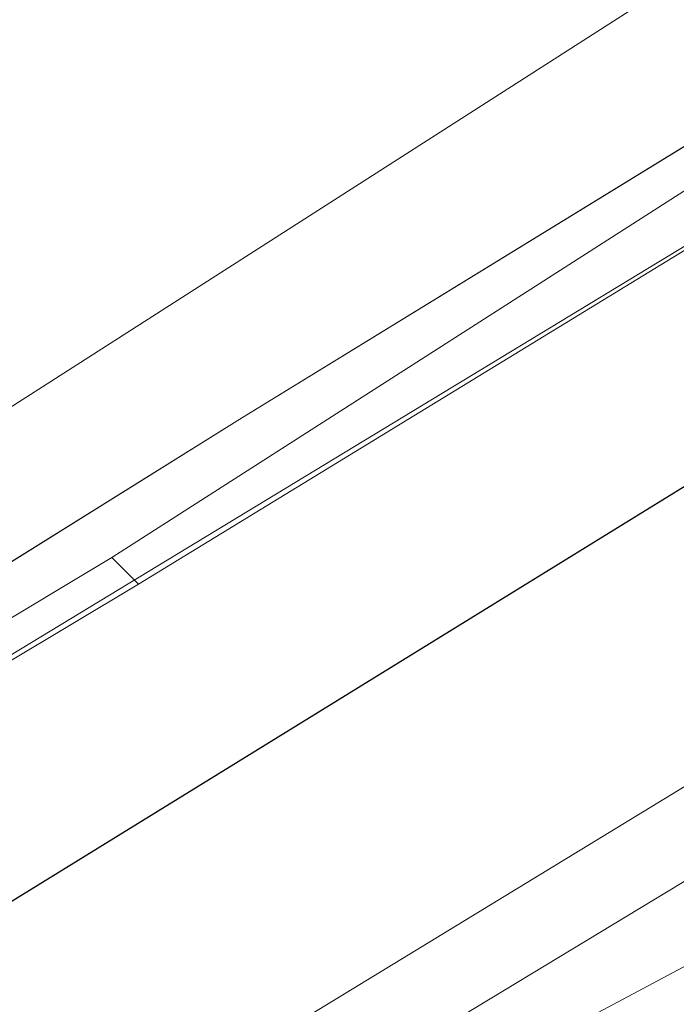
# Model space of a CAD drawing. Header units: metres. Extents: x 163628 to 167855, y 402678 to 405435.
# Tile 377 of 656: x 167397 to 167405, y 404835 to 404848. Entities that reach past the tile are written whole.
import ezdxf

# ---------------------------------------------------------------- set-up
doc = ezdxf.new("R2010")
doc.units = ezdxf.units.M
for name, color, linetype, lineweight in [('X-CA190022.004-UO-BGT_Ondergrond$0$GE_317_WGDVoetpad_Vlak_GEM', 253, 'Continuous', 9), ('X-CA190022.004-UO-BGT_Ondergrond$0$GE_478_BTDGroenvoorziening_bosplantsoen_GEM', 253, 'Continuous', 9), ('X-CA190022.004-UO-BGT_Ondergrond$0$GE_504_WTDWaterloop_sloot_Vlak_GEM', 253, 'Continuous', 9), ('X-CA190022.004-UO-BGT_Ondergrond$0$GE_541_OWTOever_slootkant_Vlak_GEM', 253, 'Continuous', 9)]:
    doc.layers.add(name, color=color, linetype=linetype, lineweight=lineweight)
doc.layers.add('X-CA190022.004-UO-KLIC$0$B-OI-KL-DATA_KPN_0000546663_VECT_19O042617-G', color=42, linetype='X-CA190022.004-UO-KLIC$0$1-200 TELEFONIE-KPN', lineweight=0, transparency=0.25)
doc.layers.add('X-CA190022.004-UO-KLIC$0$B-OI-KL-DATA_ZIGGO BV_0000546674_VECT_19O042617-G', color=42, linetype='X-CA190022.004-UO-KLIC$0$1-200 ZIGGO', lineweight=0, transparency=0.25)
doc.styles.add('X-CA190022.004-UO-KLIC$0$NLCS-ISO', font='NLCS-ISO.ttf')
doc.linetypes.add('X-CA190022.004-UO-KLIC$0$1-200 TELEFONIE-KPN', pattern='A,1.5,-0.6,["KPN",X-CA190022.004-UO-KLIC$0$NLCS-ISO,S=0.24,R=0,X=-0.5,Y=-0.12],-0.3', length=2.4)
doc.linetypes.add('X-CA190022.004-UO-KLIC$0$1-200 ZIGGO', pattern='A,1.5,-0.6,["ZIGGO",X-CA190022.004-UO-KLIC$0$NLCS-ISO,S=0.24,R=0,X=-0.5,Y=-0.12],-0.5', length=2.6)

msp = doc.modelspace()

# ---------------------------------------------------------------- linework, layer by layer
at = {"layer": 'X-CA190022.004-UO-BGT_Ondergrond$0$GE_317_WGDVoetpad_Vlak_GEM', "flags": 128}
for points in [[(167364.345, 404823.021), (167392.198, 404839.923), (167407.927, 404850), (167429.075, 404863.427), (167433.3, 404866.136), (167443.137, 404872.443), (167449.454, 404876.493), (167472.13, 404891.661), (167484.275, 404900.214), (167485.438, 404898.548), (167471.717, 404888.747), (167444.742, 404870.27), (167443.697, 404869.554), (167434.394, 404864.037)], [(167434.394, 404864.037), (167419.682, 404855.313), (167409.513, 404848.754), (167399.469, 404842.586), (167378.731, 404829.65), (167365.635, 404821.395)]]:
    msp.add_lwpolyline(points, dxfattribs=at)
at = {"layer": 'X-CA190022.004-UO-BGT_Ondergrond$0$GE_478_BTDGroenvoorziening_bosplantsoen_GEM', "flags": 128}
for points in [[(167413.318, 404864.38), (167421.604, 404868.715), (167429.605, 404872.017), (167433.3, 404866.136), (167429.075, 404863.427), (167407.927, 404850), (167392.198, 404839.923), (167364.345, 404823.021)], [(167439.648, 404863.097), (167363.133, 404815.894), (167321.149, 404792.314), (167313.495, 404788.206), (167284.339, 404772.56), (167224.892, 404743.504), (167225.094, 404744.537), (167225.454, 404745.673), (167226.927, 404746.699), (167230.72, 404748.638), (167253.558, 404759.585), (167271.092, 404768.855), (167289.458, 404778.298), (167311.343, 404790.093), (167329.141, 404799.983), (167348.727, 404811.681), (167365.635, 404821.395), (167378.731, 404829.65), (167399.469, 404842.586), (167409.513, 404848.754), (167419.682, 404855.313), (167434.394, 404864.037), (167439.648, 404863.097)], [(167366.995, 404812.057), (167383.055, 404822.024), (167399.405, 404832.719), (167412.008, 404839.444), (167427.55, 404848.998), (167442.269, 404858.235), (167442.266, 404855.472)]]:
    msp.add_lwpolyline(points, dxfattribs=at)
at = {"layer": 'X-CA190022.004-UO-BGT_Ondergrond$0$GE_504_WTDWaterloop_sloot_Vlak_GEM', "flags": 128}
msp.add_lwpolyline([(167387.433, 404826.146), (167367.942, 404813.943), (167350.61, 404804.004), (167332.39, 404793.457), (167316.747, 404784.502), (167316.108, 404785.23), (167325.568, 404791.297), (167353.4, 404808.061), (167367.82, 404815.639), (167379.069, 404822.147), (167408.921, 404840.347), (167436.662, 404857.395), (167440.895, 404860.283), (167441.665, 404859.152), (167430.231, 404852.105), (167408.587, 404838.939), (167387.433, 404826.146)], dxfattribs=at)
at = {"layer": 'X-CA190022.004-UO-BGT_Ondergrond$0$GE_541_OWTOever_slootkant_Vlak_GEM', "flags": 128}
for points in [[(167408.921, 404840.347), (167379.069, 404822.147), (167367.82, 404815.639), (167353.4, 404808.061), (167325.568, 404791.297), (167316.108, 404785.23), (167313.495, 404788.206), (167321.149, 404792.314), (167363.133, 404815.894), (167439.648, 404863.097), (167442.965, 404862.503), (167440.523, 404860.828), (167440.895, 404860.283), (167436.662, 404857.395), (167408.921, 404840.347)], [(167383.055, 404822.024), (167366.995, 404812.057), (167356.255, 404805.691), (167318.12, 404783.995), (167317.968, 404783.111), (167316.747, 404784.502), (167332.39, 404793.457), (167350.61, 404804.004), (167367.942, 404813.943), (167387.433, 404826.146), (167408.587, 404838.939), (167430.231, 404852.105), (167441.665, 404859.152), (167442.269, 404858.265), (167442.283, 404858.244), (167442.269, 404858.235), (167427.55, 404848.998), (167412.008, 404839.444), (167399.405, 404832.719), (167383.055, 404822.024)]]:
    msp.add_lwpolyline(points, dxfattribs=at)
at = {"layer": 'X-CA190022.004-UO-KLIC$0$B-OI-KL-DATA_KPN_0000546663_VECT_19O042617-G', "flags": 128}
msp.add_lwpolyline([(167511.57, 404915.837), (167500.5, 404908.5), (167498.5, 404906.833), (167482.5, 404895.5), (167463.5, 404882.833), (167414.5, 404850.5), (167386.5, 404833.5), (167380.5, 404829.5), (167359.167, 404816.167), (167332.5, 404801.167), (167327.833, 404798.833), (167322.167, 404795.833)], dxfattribs=at)
at = {"layer": 'X-CA190022.004-UO-KLIC$0$B-OI-KL-DATA_ZIGGO BV_0000546674_VECT_19O042617-G', "flags": 128}
for points in [[(167517.167, 404920.167), (167494.833, 404905.833), (167479.833, 404895.5), (167443.5, 404870.167), (167432.167, 404862.833), (167397.833, 404840.833)], [(167517.5, 404919.833), (167447.167, 404871.167), (167432.5, 404861.5), (167398.167, 404840.5)], [(167397.833, 404840.833), (167396.167, 404839.833)], [(167397.833, 404840.833), (167398.167, 404840.5)], [(167398.167, 404840.5), (167396.5, 404839.5)]]:
    msp.add_lwpolyline(points, dxfattribs=at)

doc.saveas('drawing.dxf')
